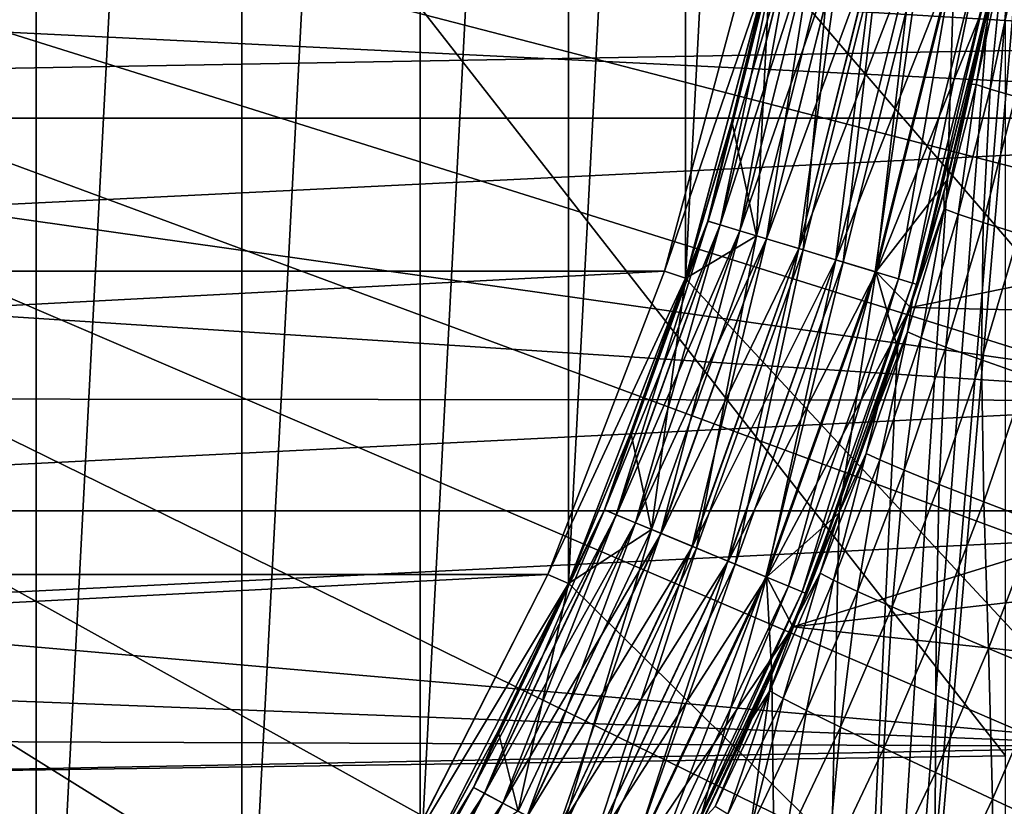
# Model space of a CAD drawing. Header units: metres. Extents: x -104 to 104, y -68 to 90.
# Tile 324 of 656: x 5.16 to 7.37, y -7.06 to -5.3. Entities that reach past the tile are written whole.
import ezdxf

# ---------------------------------------------------------------- set-up
doc = ezdxf.new("R2010")
doc.units = ezdxf.units.M
doc.layers.add('solid_FIT-BATH-153_SW0002', color=7, linetype='CONTINUOUS')

msp = doc.modelspace()

# ---------------------------------------------------------------- linework, layer by layer
at = {"layer": 'solid_FIT-BATH-153_SW0002'}
for points in [[(17.184942, -17.214111, 0.796502), (8.504291, 7.63539, 0.796502), (7.306127, 7.37792, 0.796502)], [(17.184942, -17.214111, 0.796502), (7.306127, 7.37792, 0.796502), (6.999918, -3.714088, 0.796502)], [(4.684192, -8.915861, 5.796502), (4.684191, 1.487638, 5.796502), (5.202147, 0.969541, 5.796502)], [(4.684192, -8.915861, 5.796502), (5.202147, 0.969541, 5.796502), (5.202155, -8.397757, 5.796502)], [(5.202155, -8.397757, 5.796502), (5.202147, 0.969541, 5.796502), (5.66293, 0.400547, 5.796502)], [(5.202155, -8.397757, 5.796502), (5.66293, 0.400547, 5.796502), (5.662942, -7.828754, 5.796502)], [(5.662942, -7.828754, 5.796502), (5.66293, 0.400547, 5.796502), (6.062214, -0.214175, 5.796502)], [(5.662942, -7.828754, 5.796502), (6.062214, -0.214175, 5.796502), (6.062229, -7.214024, 5.796502)], [(6.062229, -7.214024, 5.796502), (6.062214, -0.214175, 5.796502), (6.394922, -0.86733, 5.796502)], [(6.062229, -7.214024, 5.796502), (6.394922, -0.86733, 5.796502), (6.394936, -6.560861, 5.796502)], [(6.394936, -6.560861, 5.796502), (6.394922, -0.86733, 5.796502), (6.657277, -1.550873, 5.796502)], [(6.394936, -6.560861, 5.796502), (6.657277, -1.550873, 5.796502), (6.65729, -5.877312, 5.796502)], [(6.65729, -5.877312, 5.796502), (6.657277, -1.550873, 5.796502), (6.846968, -2.258474, 5.796502)], [(7.374184, -6.947596, 15.666214), (7.374184, -2.201929, 15.768067), (3.685249, -2.229701, 15.76842)], [(7.374184, -6.947596, 15.666214), (3.685249, -2.229701, 15.76842), (3.685249, -7.001433, 15.666829)], [(6.65729, -5.877312, 5.796502), (6.846968, -2.258474, 5.796502), (6.846977, -5.169706, 5.796502)], [(0, -3.714112, 38.063175), (8.236603, -5.406758, 37.916401), (8.311762, -4.987413, 37.916401)], [(0, -3.714112, 38.063175), (8.023104, -6.231349, 37.916401), (8.140301, -5.821759, 37.916401)], [(0, -3.714112, 38.063175), (7.727279, -7.030109, 37.916401), (7.885312, -6.634477, 37.916401)], [(0, -3.714112, 38.063175), (7.352163, -7.794844, 37.916401), (7.54941, -7.41723, 37.916401)], [(0, -3.714112, 38.063175), (6.901606, -8.517706, 37.916401), (7.136043, -8.161983, 37.916401)], [(0, -3.714112, 38.063175), (8.140301, -5.821759, 37.916401), (8.236603, -5.406758, 37.916401)], [(0, -3.714112, 38.063175), (7.885312, -6.634477, 37.916401), (8.023104, -6.231349, 37.916401)], [(0, -3.714112, 38.063175), (7.54941, -7.41723, 37.916401), (7.727279, -7.030109, 37.916401)], [(0, -3.714112, 38.063175), (7.136043, -8.161983, 37.916401), (7.352163, -7.794844, 37.916401)], [(0, -3.714112, 38.063175), (6.649452, -8.861097, 37.916401), (6.901606, -8.517706, 37.916401)], [(0, -3.714112, 38.063175), (6.38023, -9.191278, 37.916401), (6.649452, -8.861097, 37.916401)], [(0, -3.714112, 38.063175), (6.09463, -9.507398, 37.916401), (6.38023, -9.191278, 37.916401)], [(0, -3.714112, 38.063175), (5.793386, -9.808646, 37.916401), (6.09463, -9.507398, 37.916401)], [(0, -3.714112, 38.063175), (5.477271, -10.094252, 37.916401), (5.793386, -9.808646, 37.916401)], [(0, -3.714112, 38.063175), (5.147096, -10.36348, 37.916401), (5.477271, -10.094252, 37.916401)], [(17.184942, -17.214111, 0.796502), (6.999918, -3.714088, 0.796502), (6.961664, -4.445391, 0.796502)], [(17.184942, -17.214111, 0.796502), (6.961664, -4.445391, 0.796502), (6.846977, -5.169706, 0.796502)], [(7.458882, -4.498036, -1.703498), (7.557277, -10.262894, -1.703498), (6.900932, -10.951209, -1.703498)], [(7.407474, -4.88801, -1.703498), (7.458882, -4.498036, -1.703498), (6.900932, -10.951209, -1.703498)], [(3.377417, -4.632009, 19.907827), (8.359384, -4.539768, 19.907827), (8.238695, -5.351669, 19.907827)], [(-9.20529, -4.622032, -36.203499), (9.205288, -4.622046, -36.203499), (9.072252, -5.518533, -36.203499)], [(-9.20529, -4.622032, -36.203499), (9.072252, -5.518533, -36.203499), (-9.072257, -5.518507, -36.203499)], [(3.235863, -5.047916, 19.907827), (3.377417, -4.632009, 19.907827), (8.238695, -5.351669, 19.907827)], [(7.335877, -5.274474, -1.703498), (7.407474, -4.88801, -1.703498), (6.900932, -10.951209, -1.703498)], [(3.042922, -5.443428, 19.907827), (3.235863, -5.047916, 19.907827), (8.238695, -5.351669, 19.907827)], [(6.707666, -5.74886, -1.300466), (6.874807, -5.081596, -1.300466), (6.734824, -5.757099, -1.394387)], [(6.847033, -5.169494, -1.203498), (6.874807, -5.081596, -1.300466), (6.707666, -5.74886, -1.300466)], [(6.87492, -5.081618, -8.105953), (6.761481, -5.525845, -8.203499), (6.707776, -5.748894, -8.105953)], [(6.87492, -5.081618, -8.105953), (6.707776, -5.748894, -8.105953), (6.902863, -5.087177, -8.012066)], [(6.707776, -5.748894, -8.105953), (6.73504, -5.757164, -8.012066), (6.902863, -5.087177, -8.012066)], [(6.874807, -5.081596, -1.300466), (6.902642, -5.087133, -1.394387), (6.734824, -5.757099, -1.394387)], [(6.734824, -5.757099, -1.394387), (6.902642, -5.087133, -1.394387), (6.77901, -5.770502, -1.480957)], [(6.902863, -5.087177, -8.012066), (6.73504, -5.757164, -8.012066), (6.94825, -5.096205, -7.92555)], [(6.73504, -5.757164, -8.012066), (6.779324, -5.770597, -7.92555), (6.94825, -5.096205, -7.92555)], [(6.87492, -5.081618, -8.105953), (6.847033, -5.169494, -8.203499), (6.761481, -5.525845, -8.203499)], [(6.902642, -5.087133, -1.394387), (6.947929, -5.096141, -1.480957), (6.77901, -5.770502, -1.480957)], [(6.77901, -5.770502, -1.480957), (6.947929, -5.096141, -1.480957), (6.838524, -5.788556, -1.556843)], [(6.94825, -5.096205, -7.92555), (6.779324, -5.770597, -7.92555), (7.009334, -5.108355, -7.849737)], [(6.947929, -5.096141, -1.480957), (7.008925, -5.108274, -1.556843), (6.838524, -5.788556, -1.556843)], [(7.349742, -5.206976, -7.703498), (9.170336, -5.538013, -7.703498), (9.248804, -5.086011, -7.703498)], [(6.779324, -5.770597, -7.92555), (6.838923, -5.788676, -7.849737), (7.009334, -5.108355, -7.849737)], [(6.847013, -5.169588, 4.930476), (6.98604, -5.103722, 5.014204), (6.816195, -5.781782, 5.014204)], [(6.921209, -5.813638, 5.115891), (6.816195, -5.781782, 5.014204), (6.98604, -5.103722, 5.014204)], [(6.838524, -5.788556, -1.556843), (7.008925, -5.108274, -1.556843), (6.911073, -5.810563, -1.619124)], [(7.009334, -5.108355, -7.849737), (6.838923, -5.788676, -7.849737), (7.083762, -5.12316, -7.787546)], [(7.008925, -5.108274, -1.556843), (7.083282, -5.123065, -1.619124), (6.911073, -5.810563, -1.619124)], [(6.921209, -5.813638, 5.115891), (6.98604, -5.103722, 5.014204), (7.093671, -5.125131, 5.115891)], [(6.838923, -5.788676, -7.849737), (6.911541, -5.810705, -7.787546), (7.083762, -5.12316, -7.787546)], [(6.911073, -5.810563, -1.619124), (7.083282, -5.123065, -1.619124), (6.993863, -5.835677, -1.665401)], [(7.083762, -5.12316, -7.787546), (6.911541, -5.810705, -7.787546), (7.168669, -5.140049, -7.741371)], [(6.911541, -5.810705, -7.787546), (6.994384, -5.835835, -7.741371), (7.168669, -5.140049, -7.741371)], [(6.921209, -5.813638, 5.115891), (7.093671, -5.125131, 5.115891), (7.010531, -5.840734, 5.232811)], [(7.083282, -5.123065, -1.619124), (7.168136, -5.139943, -1.665401), (6.993863, -5.835677, -1.665401)], [(6.993863, -5.835677, -1.665401), (7.168136, -5.139943, -1.665401), (7.083708, -5.862931, -1.693891)], [(7.168669, -5.140049, -7.741371), (6.994384, -5.835835, -7.741371), (7.260786, -5.158372, -7.712991)], [(7.093671, -5.125131, 5.115891), (7.185219, -5.143341, 5.232811), (7.010531, -5.840734, 5.232811)], [(7.168136, -5.139943, -1.665401), (7.260219, -5.158259, -1.693891), (7.083708, -5.862931, -1.693891)], [(6.798091, -5.1589, -14.886429), (-6.609919, -5.861511, -14.886429), (6.609919, -5.861511, -14.886429)], [(-0.021095, -5.213896, -14.886429), (-6.609919, -5.861511, -14.886429), (6.798091, -5.1589, -14.886429)], [(6.798091, -5.1589, -14.886429), (6.609919, -5.861511, -14.886429), (6.609955, -5.861434, -10.790101)], [(6.798091, -5.1589, -14.886429), (6.609955, -5.861434, -10.790101), (6.798131, -5.159077, -10.790101)], [(6.847038, -5.169472, -10.703499), (6.798131, -5.159077, -10.790101), (6.609955, -5.861434, -10.790101)], [(6.994384, -5.835835, -7.741371), (7.08426, -5.863099, -7.712991), (7.260786, -5.158372, -7.712991)], [(7.010531, -5.840734, 5.232811), (7.185219, -5.143341, 5.232811), (7.082161, -5.862462, 5.362349)], [(7.185219, -5.143341, 5.232811), (7.258634, -5.157944, 5.362349), (7.082161, -5.862462, 5.362349)], [(7.082161, -5.862462, 5.362349), (7.258634, -5.157944, 5.362349), (7.134496, -5.878338, 5.501604)], [(7.083708, -5.862931, -1.693891), (7.260219, -5.158259, -1.693891), (7.244255, -5.655768, -1.703498)], [(7.260786, -5.158372, -7.712991), (7.08426, -5.863099, -7.712991), (7.349742, -5.206976, -7.703498)], [(7.258634, -5.157944, 5.362349), (7.312273, -5.168613, 5.501604), (7.134496, -5.878338, 5.501604)], [(7.260219, -5.158259, -1.693891), (7.335877, -5.274474, -1.703498), (7.244255, -5.655768, -1.703498)], [(7.308671, -5.442433, 11.83661), (7.369492, -5.160969, 11.84358), (7.340376, -5.453169, 11.986263)], [(7.351986, -5.196776, 11.700496), (7.369492, -5.160969, 11.84358), (7.308671, -5.442433, 11.83661)], [(7.369492, -5.160969, 11.84358), (7.401542, -5.170365, 11.993163), (7.340376, -5.453169, 11.986263)], [(6.657509, -5.876883, -10.703499), (6.847038, -5.169472, -10.703499), (6.609955, -5.861434, -10.790101)], [(6.65729, -5.877312, 0.796502), (6.846977, -5.169706, 0.796502), (6.761481, -5.525845, -1.203498)], [(17.184942, -17.214111, 0.796502), (6.846977, -5.169706, 0.796502), (6.65729, -5.877312, 0.796502)], [(6.65729, -5.877312, 5.796502), (6.846977, -5.169706, 5.796502), (6.761454, -5.525946, 4.930476)], [(6.847033, -5.169494, -8.203499), (6.847038, -5.169472, -10.703499), (6.657509, -5.876883, -10.703499)], [(6.761481, -5.525845, -8.203499), (6.847033, -5.169494, -8.203499), (6.657509, -5.876883, -10.703499)], [(6.761481, -5.525845, -1.203498), (6.847033, -5.169494, -1.203498), (6.707666, -5.74886, -1.300466)], [(6.761454, -5.525946, 4.930476), (6.847013, -5.169588, 4.930476), (6.816195, -5.781782, 5.014204)], [(6.846977, -5.169706, 5.796502), (6.847013, -5.169588, 4.930476), (6.761454, -5.525946, 4.930476)], [(6.846977, -5.169706, 0.796502), (6.847033, -5.169494, -1.203498), (6.761481, -5.525845, -1.203498)], [(7.134496, -5.878338, 5.501604), (7.312273, -5.168613, 5.501604), (7.166364, -5.888005, 5.64746)], [(7.312273, -5.168613, 5.501604), (7.344935, -5.17511, 5.64746), (7.166364, -5.888005, 5.64746)], [(7.166364, -5.888005, 5.64746), (7.344935, -5.17511, 5.64746), (7.177052, -5.891247, 5.796502)], [(7.344935, -5.17511, 5.64746), (7.35589, -5.177289, 5.796502), (7.177052, -5.891247, 5.796502)], [(7.177052, -5.891247, 5.796502), (7.35589, -5.177289, 5.796502), (7.23635, -5.685212, 11.687288)], [(7.35589, -5.177289, 5.796502), (7.298255, -5.441965, 11.6939), (7.23635, -5.685212, 11.687288)], [(7.35589, -5.177289, 5.796502), (7.351986, -5.196776, 11.700496), (7.298255, -5.441965, 11.6939)], [(7.340376, -5.453169, 11.986263), (7.401542, -5.170365, 11.993163), (7.396817, -5.469709, 12.13442)], [(7.08426, -5.863099, -7.712991), (7.161236, -5.942517, -7.703498), (7.349742, -5.206976, -7.703498)], [(7.349742, -5.206976, -7.703498), (7.161236, -5.942517, -7.703498), (9.170336, -5.538013, -7.703498)], [(7.298255, -5.441965, 11.6939), (7.351986, -5.196776, 11.700496), (7.308671, -5.442433, 11.83661)], [(7.244255, -5.655768, -1.703498), (7.335877, -5.274474, -1.703498), (6.900932, -10.951209, -1.703498)], [(3.042922, -5.443428, 19.907827), (8.238695, -5.351669, 19.907827), (8.038786, -6.150871, 19.907827)], [(2.802201, -5.811057, 19.907827), (3.042922, -5.443428, 19.907827), (8.038786, -6.150871, 19.907827)], [(7.23635, -5.685212, 11.687288), (7.298255, -5.441965, 11.6939), (7.237101, -5.721475, 11.82964)], [(7.298255, -5.441965, 11.6939), (7.308671, -5.442433, 11.83661), (7.237101, -5.721475, 11.82964)], [(7.237101, -5.721475, 11.82964), (7.308671, -5.442433, 11.83661), (7.268435, -5.733505, 11.979363)], [(7.308671, -5.442433, 11.83661), (7.340376, -5.453169, 11.986263), (7.268435, -5.733505, 11.979363)], [(7.268435, -5.733505, 11.979363), (7.340376, -5.453169, 11.986263), (7.324268, -5.75229, 12.127587)], [(7.340376, -5.453169, 11.986263), (7.396817, -5.469709, 12.13442), (7.324268, -5.75229, 12.127587)], [(7.324268, -5.75229, 12.127587), (7.396817, -5.469709, 12.13442), (7.40465, -5.777706, 12.268336)], [(-9.072257, -5.518507, -36.203499), (9.072252, -5.518533, -36.203499), (-8.851866, -6.398562, -36.203499)], [(-8.851866, -6.398562, -36.203499), (9.072252, -5.518533, -36.203499), (8.851851, -6.398609, -36.203499)], [(6.65729, -5.877312, 0.796502), (6.761481, -5.525845, -1.203498), (6.657396, -5.877231, -1.203498)], [(6.65729, -5.877312, 5.796502), (6.761454, -5.525946, 4.930476), (6.657362, -5.877334, 4.930476)], [(6.657362, -5.877334, 4.930476), (6.761454, -5.525946, 4.930476), (6.816195, -5.781782, 5.014204)], [(6.657396, -5.877231, -1.203498), (6.761481, -5.525845, -1.203498), (6.707666, -5.74886, -1.300466)], [(6.657396, -5.877231, -8.203499), (6.761481, -5.525845, -8.203499), (6.657509, -5.876883, -10.703499)], [(6.707776, -5.748894, -8.105953), (6.761481, -5.525845, -8.203499), (6.657396, -5.877231, -8.203499)], [(7.161236, -5.942517, -7.703498), (9.069776, -5.985992, -7.703498), (9.170336, -5.538013, -7.703498)], [(7.132435, -6.03298, -1.703498), (7.244255, -5.655768, -1.703498), (6.900932, -10.951209, -1.703498)], [(7.083708, -5.862931, -1.693891), (7.244255, -5.655768, -1.703498), (7.132435, -6.03298, -1.703498)], [(7.166331, -5.926281, 11.680812), (7.23635, -5.685212, 11.687288), (7.237101, -5.721475, 11.82964)], [(7.177052, -5.891247, 5.796502), (7.23635, -5.685212, 11.687288), (7.166331, -5.926281, 11.680812)], [(7.154885, -5.997501, 11.822688), (7.237101, -5.721475, 11.82964), (7.185824, -6.010754, 11.972483)], [(7.166331, -5.926281, 11.680812), (7.237101, -5.721475, 11.82964), (7.154885, -5.997501, 11.822688)], [(7.237101, -5.721475, 11.82964), (7.268435, -5.733505, 11.979363), (7.185824, -6.010754, 11.972483)], [(7.185824, -6.010754, 11.972483), (7.268435, -5.733505, 11.979363), (7.240985, -6.031718, 12.120774)], [(7.268435, -5.733505, 11.979363), (7.324268, -5.75229, 12.127587), (7.240985, -6.031718, 12.120774)], [(6.475927, -6.396529, -1.300466), (6.707666, -5.74886, -1.300466), (6.502146, -6.407389, -1.394387)], [(6.657396, -5.877231, -1.203498), (6.707666, -5.74886, -1.300466), (6.475927, -6.396529, -1.300466)], [(6.707776, -5.748894, -8.105953), (6.535063, -6.222688, -8.203499), (6.476033, -6.396573, -8.105953)], [(6.707776, -5.748894, -8.105953), (6.476033, -6.396573, -8.105953), (6.73504, -5.757164, -8.012066)], [(6.476033, -6.396573, -8.105953), (6.502355, -6.407475, -8.012066), (6.73504, -5.757164, -8.012066)], [(6.707666, -5.74886, -1.300466), (6.734824, -5.757099, -1.394387), (6.502146, -6.407389, -1.394387)], [(6.502146, -6.407389, -1.394387), (6.734824, -5.757099, -1.394387), (6.544806, -6.425059, -1.480957)], [(6.73504, -5.757164, -8.012066), (6.502355, -6.407475, -8.012066), (6.779324, -5.770597, -7.92555)], [(6.707776, -5.748894, -8.105953), (6.657396, -5.877231, -8.203499), (6.535063, -6.222688, -8.203499)], [(6.734824, -5.757099, -1.394387), (6.77901, -5.770502, -1.480957), (6.544806, -6.425059, -1.480957)], [(7.240985, -6.031718, 12.120774), (7.324268, -5.75229, 12.127587), (7.320425, -6.060264, 12.261578)], [(7.324268, -5.75229, 12.127587), (7.40465, -5.777706, 12.268336), (7.320425, -6.060264, 12.261578)], [(6.502355, -6.407475, -8.012066), (6.545108, -6.425185, -7.92555), (6.779324, -5.770597, -7.92555)], [(6.544806, -6.425059, -1.480957), (6.77901, -5.770502, -1.480957), (6.602263, -6.448859, -1.556843)], [(6.779324, -5.770597, -7.92555), (6.545108, -6.425185, -7.92555), (6.838923, -5.788676, -7.849737)], [(6.657362, -5.877334, 4.930476), (6.816195, -5.781782, 5.014204), (6.580706, -6.439929, 5.014204)], [(6.682093, -6.481925, 5.115891), (6.580706, -6.439929, 5.014204), (6.816195, -5.781782, 5.014204)], [(6.77901, -5.770502, -1.480957), (6.838524, -5.788556, -1.556843), (6.602263, -6.448859, -1.556843)], [(6.682093, -6.481925, 5.115891), (6.816195, -5.781782, 5.014204), (6.921209, -5.813638, 5.115891)], [(7.320425, -6.060264, 12.261578), (7.40465, -5.777706, 12.268336), (7.42217, -6.0956, 12.388597)], [(6.545108, -6.425185, -7.92555), (6.602648, -6.449018, -7.849737), (6.838923, -5.788676, -7.849737)], [(6.602263, -6.448859, -1.556843), (6.838524, -5.788556, -1.556843), (6.672306, -6.477871, -1.619124)], [(6.838923, -5.788676, -7.849737), (6.602648, -6.449018, -7.849737), (6.911541, -5.810705, -7.787546)], [(6.838524, -5.788556, -1.556843), (6.911073, -5.810563, -1.619124), (6.672306, -6.477871, -1.619124)], [(2.51757, -6.145457, 19.907827), (2.802201, -5.811057, 19.907827), (8.038786, -6.150871, 19.907827)], [(6.602648, -6.449018, -7.849737), (6.672758, -6.478059, -7.787546), (6.911541, -5.810705, -7.787546)], [(6.672306, -6.477871, -1.619124), (6.911073, -5.810563, -1.619124), (6.752236, -6.51098, -1.665401)], [(6.911541, -5.810705, -7.787546), (6.672758, -6.478059, -7.787546), (6.994384, -5.835835, -7.741371)], [(6.682093, -6.481925, 5.115891), (6.921209, -5.813638, 5.115891), (6.768328, -6.517645, 5.232811)], [(6.911073, -5.810563, -1.619124), (6.993863, -5.835677, -1.665401), (6.752236, -6.51098, -1.665401)], [(6.921209, -5.813638, 5.115891), (7.010531, -5.840734, 5.232811), (6.768328, -6.517645, 5.232811)], [(6.672758, -6.478059, -7.787546), (6.752739, -6.511188, -7.741371), (6.994384, -5.835835, -7.741371)], [(6.752236, -6.51098, -1.665401), (6.993863, -5.835677, -1.665401), (6.838976, -6.546909, -1.693891)], [(6.994384, -5.835835, -7.741371), (6.752739, -6.511188, -7.741371), (7.08426, -5.863099, -7.712991)], [(6.768328, -6.517645, 5.232811), (7.010531, -5.840734, 5.232811), (6.837484, -6.54629, 5.362349)], [(7.010531, -5.840734, 5.232811), (7.082161, -5.862462, 5.362349), (6.837484, -6.54629, 5.362349)], [(6.993863, -5.835677, -1.665401), (7.083708, -5.862931, -1.693891), (6.838976, -6.546909, -1.693891)], [(6.609919, -5.861511, -14.886429), (-6.609919, -5.861511, -14.886429), (-6.348959, -6.541258, -14.886429)], [(6.609919, -5.861511, -14.886429), (-6.348959, -6.541258, -14.886429), (6.348959, -6.541258, -14.886429)], [(6.348959, -6.541258, -14.886429), (6.349035, -6.541169, -10.790101), (6.609955, -5.861434, -10.790101)], [(6.609919, -5.861511, -14.886429), (6.348959, -6.541258, -14.886429), (6.609955, -5.861434, -10.790101)], [(6.657509, -5.876883, -10.703499), (6.609955, -5.861434, -10.790101), (6.349035, -6.541169, -10.790101)], [(6.752739, -6.511188, -7.741371), (6.83951, -6.54713, -7.712991), (7.08426, -5.863099, -7.712991)], [(6.837484, -6.54629, 5.362349), (7.082161, -5.862462, 5.362349), (6.888011, -6.567219, 5.501604)], [(6.838976, -6.546909, -1.693891), (7.083708, -5.862931, -1.693891), (7.001313, -6.403271, -1.703498)], [(7.08426, -5.863099, -7.712991), (6.83951, -6.54713, -7.712991), (7.161236, -5.942517, -7.703498)], [(7.082161, -5.862462, 5.362349), (7.134496, -5.878338, 5.501604), (6.888011, -6.567219, 5.501604)], [(7.083708, -5.862931, -1.693891), (7.132435, -6.03298, -1.703498), (7.001313, -6.403271, -1.703498)], [(6.394711, -6.561508, -10.703499), (6.657509, -5.876883, -10.703499), (6.349035, -6.541169, -10.790101)], [(6.657396, -5.877231, -8.203499), (6.657509, -5.876883, -10.703499), (6.394711, -6.561508, -10.703499)], [(6.535063, -6.222688, -8.203499), (6.657396, -5.877231, -8.203499), (6.394711, -6.561508, -10.703499)], [(6.394936, -6.560861, 0.796502), (6.65729, -5.877312, 0.796502), (6.535063, -6.222688, -1.203498)], [(17.184942, -17.214111, 0.796502), (6.65729, -5.877312, 0.796502), (6.394936, -6.560861, 0.796502)], [(6.394936, -6.560861, 5.796502), (6.65729, -5.877312, 5.796502), (6.535024, -6.222788, 4.930476)], [(6.535063, -6.222688, -1.203498), (6.657396, -5.877231, -1.203498), (6.475927, -6.396529, -1.300466)], [(6.65729, -5.877312, 5.796502), (6.657362, -5.877334, 4.930476), (6.535024, -6.222788, 4.930476)], [(6.535024, -6.222788, 4.930476), (6.657362, -5.877334, 4.930476), (6.580706, -6.439929, 5.014204)], [(6.65729, -5.877312, 0.796502), (6.657396, -5.877231, -1.203498), (6.535063, -6.222688, -1.203498)], [(6.888011, -6.567219, 5.501604), (7.134496, -5.878338, 5.501604), (6.918777, -6.579964, 5.64746)], [(7.134496, -5.878338, 5.501604), (7.166364, -5.888005, 5.64746), (6.918777, -6.579964, 5.64746)], [(6.918777, -6.579964, 5.64746), (7.166364, -5.888005, 5.64746), (6.929097, -6.584238, 5.796502)], [(7.166364, -5.888005, 5.64746), (7.177052, -5.891247, 5.796502), (6.929097, -6.584238, 5.796502)], [(6.929097, -6.584238, 5.796502), (7.177052, -5.891247, 5.796502), (7.002281, -6.400756, 11.668016)], [(7.177052, -5.891247, 5.796502), (7.088279, -6.164888, 11.6744), (7.002281, -6.400756, 11.668016)], [(7.177052, -5.891247, 5.796502), (7.166331, -5.926281, 11.680812), (7.088279, -6.164888, 11.6744)], [(7.088279, -6.164888, 11.6744), (7.166331, -5.926281, 11.680812), (7.154885, -5.997501, 11.822688)], [(6.83951, -6.54713, -7.712991), (6.897859, -6.658406, -7.703498), (7.161236, -5.942517, -7.703498)], [(7.161236, -5.942517, -7.703498), (6.897859, -6.658406, -7.703498), (9.069776, -5.985992, -7.703498)], [(6.897859, -6.658406, -7.703498), (8.947562, -6.427582, -7.703498), (9.069776, -5.985992, -7.703498)], [(7.062209, -6.26998, 11.815768), (7.154885, -5.997501, 11.822688), (7.092721, -6.284385, 11.965637)], [(7.088279, -6.164888, 11.6744), (7.154885, -5.997501, 11.822688), (7.062209, -6.26998, 11.815768)], [(7.154885, -5.997501, 11.822688), (7.185824, -6.010754, 11.972483), (7.092721, -6.284385, 11.965637)], [(7.092721, -6.284385, 11.965637), (7.185824, -6.010754, 11.972483), (7.147145, -6.307458, 12.113998)], [(7.185824, -6.010754, 11.972483), (7.240985, -6.031718, 12.120774), (7.147145, -6.307458, 12.113998)], [(7.001313, -6.403271, -1.703498), (7.132435, -6.03298, -1.703498), (6.900932, -10.951209, -1.703498)], [(7.147145, -6.307458, 12.113998), (7.240985, -6.031718, 12.120774), (7.225541, -6.339066, 12.254859)], [(7.240985, -6.031718, 12.120774), (7.320425, -6.060264, 12.261578), (7.225541, -6.339066, 12.254859)], [(7.225541, -6.339066, 12.254859), (7.320425, -6.060264, 12.261578), (7.325971, -6.378336, 12.381922)], [(7.320425, -6.060264, 12.261578), (7.42217, -6.0956, 12.388597), (7.325971, -6.378336, 12.381922)], [(7.325971, -6.378336, 12.381922), (7.42217, -6.0956, 12.388597), (7.444967, -6.423846, 12.488626)], [(2.19292, -6.441948, 19.907827), (2.51757, -6.145457, 19.907827), (8.038786, -6.150871, 19.907827)], [(2.19292, -6.441948, 19.907827), (8.038786, -6.150871, 19.907827), (7.761242, -6.926977, 19.907827)], [(7.002281, -6.400756, 11.668016), (7.088279, -6.164888, 11.6744), (7.062209, -6.26998, 11.815768)], [(6.394818, -6.561268, -8.203499), (6.535063, -6.222688, -8.203499), (6.394711, -6.561508, -10.703499)], [(6.394776, -6.561363, 4.930476), (6.535024, -6.222788, 4.930476), (6.580706, -6.439929, 5.014204)], [(6.394936, -6.560861, 5.796502), (6.535024, -6.222788, 4.930476), (6.394776, -6.561363, 4.930476)], [(6.394818, -6.561268, -1.203498), (6.535063, -6.222688, -1.203498), (6.475927, -6.396529, -1.300466)], [(6.394936, -6.560861, 0.796502), (6.535063, -6.222688, -1.203498), (6.394818, -6.561268, -1.203498)], [(6.476033, -6.396573, -8.105953), (6.535063, -6.222688, -8.203499), (6.394818, -6.561268, -8.203499)], [(6.959286, -6.538393, 11.8089), (7.062209, -6.26998, 11.815768), (6.98933, -6.553891, 11.958846)], [(7.002281, -6.400756, 11.668016), (7.062209, -6.26998, 11.815768), (6.959286, -6.538393, 11.8089)], [(7.062209, -6.26998, 11.815768), (7.092721, -6.284385, 11.965637), (6.98933, -6.553891, 11.958846)], [(6.98933, -6.553891, 11.958846), (7.092721, -6.284385, 11.965637), (7.042946, -6.579003, 12.10728)], [(7.092721, -6.284385, 11.965637), (7.147145, -6.307458, 12.113998), (7.042946, -6.579003, 12.10728)], [(7.042946, -6.579003, 12.10728), (7.147145, -6.307458, 12.113998), (7.120195, -6.6136, 12.248199)], [(7.147145, -6.307458, 12.113998), (7.225541, -6.339066, 12.254859), (7.120195, -6.6136, 12.248199)], [(7.120195, -6.6136, 12.248199), (7.225541, -6.339066, 12.254859), (7.219178, -6.65673, 12.375306)], [(7.225541, -6.339066, 12.254859), (7.325971, -6.378336, 12.381922), (7.219178, -6.65673, 12.375306)], [(-8.851866, -6.398562, -36.203499), (8.851851, -6.398609, -36.203499), (-8.545594, -7.254566, -36.203499)], [(-8.545594, -7.254566, -36.203499), (8.851851, -6.398609, -36.203499), (8.545556, -7.254657, -36.203499)], [(6.181821, -7.018364, -1.300466), (6.475927, -6.396529, -1.300466), (6.20685, -7.031742, -1.394387)], [(6.394818, -6.561268, -1.203498), (6.475927, -6.396529, -1.300466), (6.181821, -7.018364, -1.300466)], [(6.476033, -6.396573, -8.105953), (6.237046, -6.892045, -8.203499), (6.181922, -7.018418, -8.105953)], [(6.476033, -6.396573, -8.105953), (6.181922, -7.018418, -8.105953), (6.502355, -6.407475, -8.012066)], [(6.475927, -6.396529, -1.300466), (6.502146, -6.407389, -1.394387), (6.20685, -7.031742, -1.394387)], [(6.476033, -6.396573, -8.105953), (6.394818, -6.561268, -8.203499), (6.237046, -6.892045, -8.203499)], [(7.219178, -6.65673, 12.375306), (7.325971, -6.378336, 12.381922), (7.336457, -6.706828, 12.48201)], [(7.325971, -6.378336, 12.381922), (7.444967, -6.423846, 12.488626), (7.336457, -6.706828, 12.48201)], [(6.181922, -7.018418, -8.105953), (6.207048, -7.031848, -8.012066), (6.502355, -6.407475, -8.012066)], [(6.20685, -7.031742, -1.394387), (6.502146, -6.407389, -1.394387), (6.247572, -7.053509, -1.480957)], [(6.502355, -6.407475, -8.012066), (6.207048, -7.031848, -8.012066), (6.545108, -6.425185, -7.92555)], [(6.502146, -6.407389, -1.394387), (6.544806, -6.425059, -1.480957), (6.247572, -7.053509, -1.480957)], [(6.838976, -6.546909, -1.693891), (7.001313, -6.403271, -1.703498), (6.851063, -6.76567, -1.703498)], [(6.851063, -6.76567, -1.703498), (7.001313, -6.403271, -1.703498), (6.900932, -10.951209, -1.703498)], [(6.908429, -6.633635, 11.661755), (7.002281, -6.400756, 11.668016), (6.959286, -6.538393, 11.8089)], [(6.929097, -6.584238, 5.796502), (7.002281, -6.400756, 11.668016), (6.908429, -6.633635, 11.661755)], [(1.833376, -6.695463, 19.907827), (2.19292, -6.441948, 19.907827), (7.761242, -6.926977, 19.907827)], [(6.207048, -7.031848, -8.012066), (6.24786, -7.053663, -7.92555), (6.545108, -6.425185, -7.92555)], [(6.247572, -7.053509, -1.480957), (6.544806, -6.425059, -1.480957), (6.30242, -7.082826, -1.556843)], [(6.545108, -6.425185, -7.92555), (6.24786, -7.053663, -7.92555), (6.602648, -6.449018, -7.849737)], [(6.394776, -6.561363, 4.930476), (6.580706, -6.439929, 5.014204), (6.281841, -7.071826, 5.014204)], [(6.378623, -7.123557, 5.115891), (6.281841, -7.071826, 5.014204), (6.580706, -6.439929, 5.014204)], [(6.544806, -6.425059, -1.480957), (6.602263, -6.448859, -1.556843), (6.30242, -7.082826, -1.556843)], [(6.378623, -7.123557, 5.115891), (6.580706, -6.439929, 5.014204), (6.682093, -6.481925, 5.115891)], [(6.897859, -6.658406, -7.703498), (8.803314, -6.86404, -7.703498), (8.947562, -6.427582, -7.703498)], [(7.336457, -6.706828, 12.48201), (7.444967, -6.423846, 12.488626), (7.46685, -6.761708, 12.565543)], [(6.24786, -7.053663, -7.92555), (6.302787, -7.083022, -7.849737), (6.602648, -6.449018, -7.849737)], [(6.30242, -7.082826, -1.556843), (6.602263, -6.448859, -1.556843), (6.369281, -7.118564, -1.619124)], [(6.602648, -6.449018, -7.849737), (6.302787, -7.083022, -7.849737), (6.672758, -6.478059, -7.787546)], [(6.602263, -6.448859, -1.556843), (6.672306, -6.477871, -1.619124), (6.369281, -7.118564, -1.619124)], [(6.302787, -7.083022, -7.849737), (6.369713, -7.118794, -7.787546), (6.672758, -6.478059, -7.787546)], [(6.369281, -7.118564, -1.619124), (6.672306, -6.477871, -1.619124), (6.445581, -7.159347, -1.665401)], [(6.672758, -6.478059, -7.787546), (6.369713, -7.118794, -7.787546), (6.752739, -6.511188, -7.741371)], [(6.378623, -7.123557, 5.115891), (6.682093, -6.481925, 5.115891), (6.460943, -7.167558, 5.232811)], [(6.672306, -6.477871, -1.619124), (6.752236, -6.51098, -1.665401), (6.445581, -7.159347, -1.665401)], [(6.682093, -6.481925, 5.115891), (6.768328, -6.517645, 5.232811), (6.460943, -7.167558, 5.232811)], [(6.369713, -7.118794, -7.787546), (6.446061, -7.159604, -7.741371), (6.752739, -6.511188, -7.741371)], [(6.445581, -7.159347, -1.665401), (6.752236, -6.51098, -1.665401), (6.528382, -7.203605, -1.693891)], [(6.752739, -6.511188, -7.741371), (6.446061, -7.159604, -7.741371), (6.83951, -6.54713, -7.712991)], [(6.460943, -7.167558, 5.232811), (6.768328, -6.517645, 5.232811), (6.526958, -7.202843, 5.362349)], [(6.768328, -6.517645, 5.232811), (6.837484, -6.54629, 5.362349), (6.526958, -7.202843, 5.362349)], [(6.752236, -6.51098, -1.665401), (6.838976, -6.546909, -1.693891), (6.528382, -7.203605, -1.693891)], [(6.348959, -6.541258, -14.886429), (-6.348959, -6.541258, -14.886429), (-6.018806, -7.189071, -14.886429)], [(6.348959, -6.541258, -14.886429), (-6.018806, -7.189071, -14.886429), (6.018806, -7.189071, -14.886429)], [(6.018806, -7.189071, -14.886429), (6.018769, -7.189299, -10.790101), (6.349035, -6.541169, -10.790101)], [(6.394711, -6.561508, -10.703499), (6.349035, -6.541169, -10.790101), (6.018769, -7.189299, -10.790101)], [(6.348959, -6.541258, -14.886429), (6.018806, -7.189071, -14.886429), (6.349035, -6.541169, -10.790101)], [(6.446061, -7.159604, -7.741371), (6.528892, -7.203877, -7.712991), (6.83951, -6.54713, -7.712991)], [(6.526958, -7.202843, 5.362349), (6.837484, -6.54629, 5.362349), (6.575189, -7.228624, 5.501604)], [(6.528382, -7.203605, -1.693891), (6.838976, -6.546909, -1.693891), (6.681581, -7.120778, -1.703498)], [(6.83951, -6.54713, -7.712991), (6.528892, -7.203877, -7.712991), (6.897859, -6.658406, -7.703498)], [(6.837484, -6.54629, 5.362349), (6.888011, -6.567219, 5.501604), (6.575189, -7.228624, 5.501604)], [(6.838976, -6.546909, -1.693891), (6.851063, -6.76567, -1.703498), (6.681581, -7.120778, -1.703498)], [(6.846322, -6.802245, 11.8021), (6.959286, -6.538393, 11.8089), (6.875846, -6.818784, 11.952125)], [(6.908429, -6.633635, 11.661755), (6.959286, -6.538393, 11.8089), (6.846322, -6.802245, 11.8021)], [(6.959286, -6.538393, 11.8089), (6.98933, -6.553891, 11.958846), (6.875846, -6.818784, 11.952125)], [(6.875846, -6.818784, 11.952125), (6.98933, -6.553891, 11.958846), (6.92858, -6.845869, 12.100635)], [(6.98933, -6.553891, 11.958846), (7.042946, -6.579003, 12.10728), (6.92858, -6.845869, 12.100635)], [(6.062069, -7.2143, -10.703499), (6.394711, -6.561508, -10.703499), (6.018769, -7.189299, -10.790101)], [(6.237046, -6.892045, -8.203499), (6.394711, -6.561508, -10.703499), (6.062069, -7.2143, -10.703499)], [(6.062229, -7.214024, 0.796502), (6.394936, -6.560861, 0.796502), (6.237046, -6.892045, -1.203498)], [(17.184942, -17.214111, 0.796502), (6.394936, -6.560861, 0.796502), (6.062229, -7.214024, 0.796502)], [(6.062229, -7.214024, 5.796502), (6.394936, -6.560861, 5.796502), (6.237002, -6.89213, 4.930476)], [(6.237046, -6.892045, -1.203498), (6.394818, -6.561268, -1.203498), (6.181821, -7.018364, -1.300466)], [(6.394936, -6.560861, 5.796502), (6.394776, -6.561363, 4.930476), (6.237002, -6.89213, 4.930476)], [(6.237002, -6.89213, 4.930476), (6.394776, -6.561363, 4.930476), (6.281841, -7.071826, 5.014204)], [(6.394936, -6.560861, 0.796502), (6.394818, -6.561268, -1.203498), (6.237046, -6.892045, -1.203498)], [(6.237046, -6.892045, -8.203499), (6.394818, -6.561268, -8.203499), (6.394711, -6.561508, -10.703499)], [(6.575189, -7.228624, 5.501604), (6.888011, -6.567219, 5.501604), (6.604559, -7.244322, 5.64746)], [(6.888011, -6.567219, 5.501604), (6.918777, -6.579964, 5.64746), (6.604559, -7.244322, 5.64746)], [(6.604559, -7.244322, 5.64746), (6.918777, -6.579964, 5.64746), (6.614409, -7.249588, 5.796502)], [(6.918777, -6.579964, 5.64746), (6.929097, -6.584238, 5.796502), (6.614409, -7.249588, 5.796502)], [(6.614409, -7.249588, 5.796502), (6.929097, -6.584238, 5.796502), (6.697535, -7.089467, 11.649951)], [(6.929097, -6.584238, 5.796502), (6.806816, -6.86328, 11.655706), (6.697535, -7.089467, 11.649951)], [(6.929097, -6.584238, 5.796502), (6.908429, -6.633635, 11.661755), (6.806816, -6.86328, 11.655706)], [(6.92858, -6.845869, 12.100635), (7.042946, -6.579003, 12.10728), (7.004582, -6.883374, 12.241617)], [(7.042946, -6.579003, 12.10728), (7.120195, -6.6136, 12.248199), (7.004582, -6.883374, 12.241617)], [(7.004582, -6.883374, 12.241617), (7.120195, -6.6136, 12.248199), (7.101989, -6.930281, 12.368771)], [(7.120195, -6.6136, 12.248199), (7.219178, -6.65673, 12.375306), (7.101989, -6.930281, 12.368771)], [(6.806816, -6.86328, 11.655706), (6.908429, -6.633635, 11.661755), (6.846322, -6.802245, 11.8021)], [(6.528892, -7.203877, -7.712991), (6.563753, -7.34259, -7.703498), (6.897859, -6.658406, -7.703498)], [(6.897859, -6.658406, -7.703498), (6.563753, -7.34259, -7.703498), (8.803314, -6.86404, -7.703498)], [(7.101989, -6.930281, 12.368771), (7.219178, -6.65673, 12.375306), (7.217398, -6.984882, 12.475473)], [(7.219178, -6.65673, 12.375306), (7.336457, -6.706828, 12.48201), (7.217398, -6.984882, 12.475473)], [(1.445539, -6.90157, 19.907827), (1.833376, -6.695463, 19.907827), (7.761242, -6.926977, 19.907827)], [(7.217398, -6.984882, 12.475473), (7.336457, -6.706828, 12.48201), (7.345708, -7.044791, 12.558969)], [(7.336457, -6.706828, 12.48201), (7.46685, -6.761708, 12.565543), (7.345708, -7.044791, 12.558969)], [(6.851063, -6.76567, -1.703498), (6.900932, -10.951209, -1.703498), (6.181939, -11.574349, -1.703498)], [(6.681581, -7.120778, -1.703498), (6.851063, -6.76567, -1.703498), (6.181939, -11.574349, -1.703498)], [(7.345708, -7.044791, 12.558969), (7.46685, -6.761708, 12.565543), (7.480946, -7.107241, 12.616895)], [(6.723488, -7.061225, 11.79538), (6.846322, -6.802245, 11.8021), (6.752439, -7.07877, 11.945484)], [(6.806816, -6.86328, 11.655706), (6.846322, -6.802245, 11.8021), (6.723488, -7.061225, 11.79538)], [(6.846322, -6.802245, 11.8021), (6.875846, -6.818784, 11.952125), (6.752439, -7.07877, 11.945484)], [(6.752439, -7.07877, 11.945484), (6.875846, -6.818784, 11.952125), (6.804212, -7.107769, 12.094073)], [(6.875846, -6.818784, 11.952125), (6.92858, -6.845869, 12.100635), (6.804212, -7.107769, 12.094073)], [(6.697535, -7.089467, 11.649951), (6.806816, -6.86328, 11.655706), (6.723488, -7.061225, 11.79538)], [(6.804212, -7.107769, 12.094073), (6.92858, -6.845869, 12.100635), (6.878864, -7.148108, 12.235122)], [(6.92858, -6.845869, 12.100635), (7.004582, -6.883374, 12.241617), (6.878864, -7.148108, 12.235122)], [(6.563753, -7.34259, -7.703498), (8.63798, -7.292839, -7.703498), (8.803314, -6.86404, -7.703498)], [(6.878864, -7.148108, 12.235122), (7.004582, -6.883374, 12.241617), (6.974566, -7.198706, 12.362324)], [(7.004582, -6.883374, 12.241617), (7.101989, -6.930281, 12.368771), (6.974566, -7.198706, 12.362324)], [(1.034914, -7.057574, 19.907827), (1.445539, -6.90157, 19.907827), (7.761242, -6.926977, 19.907827)], [(6.062178, -7.214112, -8.203499), (6.237046, -6.892045, -8.203499), (6.062069, -7.2143, -10.703499)], [(6.062136, -7.214184, 4.930476), (6.237002, -6.89213, 4.930476), (6.281841, -7.071826, 5.014204)], [(6.062229, -7.214024, 5.796502), (6.237002, -6.89213, 4.930476), (6.062136, -7.214184, 4.930476)], [(6.062178, -7.214112, -1.203498), (6.237046, -6.892045, -1.203498), (6.181821, -7.018364, -1.300466)], [(6.062229, -7.214024, 0.796502), (6.237046, -6.892045, -1.203498), (6.062178, -7.214112, -1.203498)], [(6.181922, -7.018418, -8.105953), (6.237046, -6.892045, -8.203499), (6.062178, -7.214112, -8.203499)], [(1.034914, -7.057574, 19.907827), (7.761242, -6.926977, 19.907827), (7.409372, -7.671358, 19.907827)], [(7.374184, -11.54824, 15.552386), (7.374184, -6.947596, 15.666214), (3.685249, -7.001433, 15.666829)], [(6.974566, -7.198706, 12.362324), (7.101989, -6.930281, 12.368771), (7.087952, -7.25772, 12.469027)], [(7.101989, -6.930281, 12.368771), (7.217398, -6.984882, 12.475473), (7.087952, -7.25772, 12.469027)], [(7.087952, -7.25772, 12.469027), (7.217398, -6.984882, 12.475473), (7.214007, -7.322569, 12.552483)], [(7.217398, -6.984882, 12.475473), (7.345708, -7.044791, 12.558969), (7.214007, -7.322569, 12.552483)], [(7.374184, -11.54824, 15.552386), (3.685249, -7.001433, 15.666829), (3.685249, -11.626538, 15.55318)], [(5.82818, -7.608377, -1.300466), (6.181821, -7.018364, -1.300466), (5.851777, -7.624145, -1.394387)], [(6.062178, -7.214112, -1.203498), (6.181821, -7.018364, -1.300466), (5.82818, -7.608377, -1.300466)], [(6.181922, -7.018418, -8.105953), (5.870694, -7.526585, -8.203499), (5.828276, -7.608441, -8.105953)], [(6.181922, -7.018418, -8.105953), (5.828276, -7.608441, -8.105953), (6.207048, -7.031848, -8.012066)], [(5.828276, -7.608441, -8.105953), (5.851964, -7.624269, -8.012066), (6.207048, -7.031848, -8.012066)], [(6.181821, -7.018364, -1.300466), (6.20685, -7.031742, -1.394387), (5.851777, -7.624145, -1.394387)], [(5.851777, -7.624145, -1.394387), (6.20685, -7.031742, -1.394387), (5.89017, -7.649798, -1.480957)], [(6.207048, -7.031848, -8.012066), (5.851964, -7.624269, -8.012066), (6.24786, -7.053663, -7.92555)], [(6.181922, -7.018418, -8.105953), (6.062178, -7.214112, -8.203499), (5.870694, -7.526585, -8.203499)], [(6.20685, -7.031742, -1.394387), (6.247572, -7.053509, -1.480957), (5.89017, -7.649798, -1.480957)], [(0.607228, -7.161027, 19.907827), (1.034914, -7.057574, 19.907827), (7.409372, -7.671358, 19.907827)], [(5.851964, -7.624269, -8.012066), (5.890442, -7.64998, -7.92555), (6.24786, -7.053663, -7.92555)], [(5.89017, -7.649798, -1.480957), (6.247572, -7.053509, -1.480957), (5.94188, -7.68435, -1.556843)], [(6.24786, -7.053663, -7.92555), (5.890442, -7.64998, -7.92555), (6.302787, -7.083022, -7.849737)], [(6.247572, -7.053509, -1.480957), (6.30242, -7.082826, -1.556843), (5.94188, -7.68435, -1.556843)], [(7.214007, -7.322569, 12.552483), (7.345708, -7.044791, 12.558969), (7.346849, -7.390251, 12.610332)], [(7.345708, -7.044791, 12.558969), (7.480946, -7.107241, 12.616895), (7.346849, -7.390251, 12.610332)]]:
    msp.add_3dface(points, dxfattribs=at)

doc.saveas('drawing.dxf')
